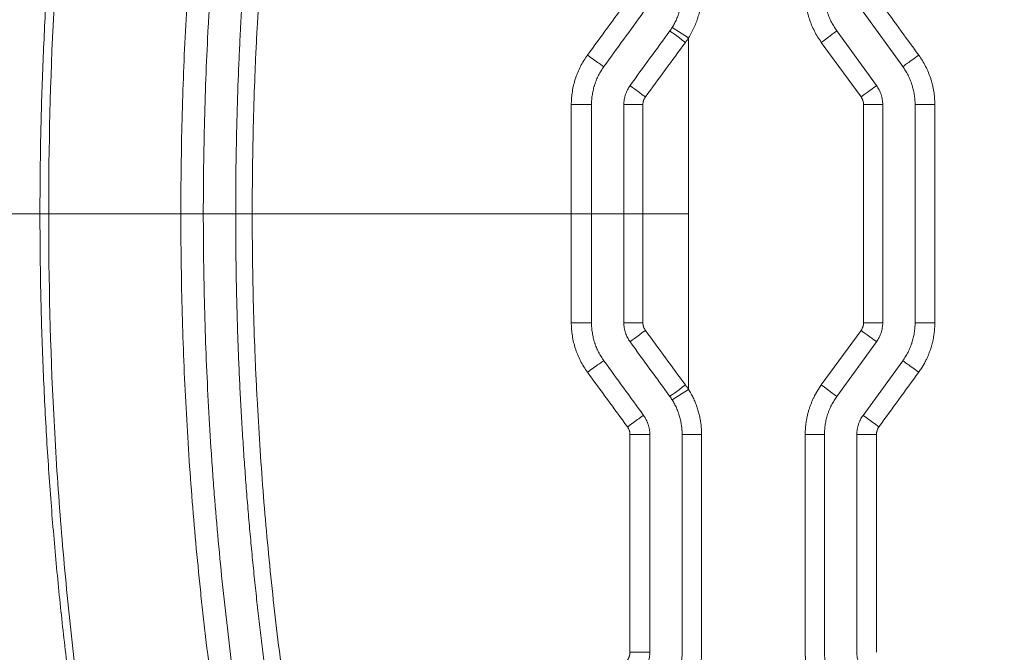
# Model space of a CAD drawing. Header units: millimetres. Extents: x 0 to 594, y 0 to 420.
# Tile 202 of 420: x 231.93 to 239.54, y 310.63 to 315.52. Entities that reach past the tile are written whole.
import ezdxf

# ---------------------------------------------------------------- set-up
doc = ezdxf.new("R2010")
doc.units = ezdxf.units.MM
doc.layers.add('1', color=7, linetype='Continuous', true_color=0xffffff)
doc.styles.add('Arial Unicode MS', font='txt')
doc.dimstyles.get("Standard").update_dxf_attribs({"dimtxt": 0.18, "dimasz": 0.18, "dimexe": 0.18, "dimexo": 0.0625, "dimgap": 0.09, "dimtad": 0, "dimtih": 1, "dimtoh": 1, "dimdec": 4, "dimzin": 0, "dimdsep": 46, "dimtxsty": 'Standard', "dimcen": 0.09, "dimadec": 0, "dimazin": 0, "dimtfac": 1, "dimtdec": 4, "dimtofl": 0, "dimtmove": 0, "dimatfit": 3, "dimfxl": 0, "dimtolj": 1, "dimtzin": 0, "dimarcsym": 0})

# ---------------------------------------------------------------- blocks, each defined once
blk = doc.blocks.new('_U0')
at = {"layer": '1', "color": 18, "lineweight": 13}
for p, q in [((147.6569, 304.1723), (147.6569, 390.192)), ((305.8469, 301.3923), (305.8469, 390.192)), ((147.6569, 388.192), (198.8518, 388.192)), ((305.8469, 388.192), (254.6521, 388.192))]:
    blk.add_line(p, q, dxfattribs=at)
at = {"layer": '1', "color": 18}
for points in [[(147.6569, 388.192), (151.1569, 389.1299), (151.1569, 387.2542)], [(305.8469, 388.192), (302.3469, 387.2542), (302.3469, 389.1299)]]:
    blk.add_solid(points, dxfattribs=at)
at = {"layer": '1', "color": 18, "linetype": 'Continuous', "lineweight": 13, "char_height": 3.5, "attachment_point": 7, "line_spacing_factor": 1.047437, "style": 'Arial Unicode MS'}
for s, insert in [('\\fArial Unicode MS|b0|i0;\\W1.0000;3.16', (200.5373, 385.5562)), ('\\fArial Unicode MS|b0|i0;\\W1.0000;LIFT POINT SPAN', (213.2036, 385.5562))]:
    blk.add_mtext(s, dxfattribs=dict(at, insert=insert))

msp = doc.modelspace()

# ---------------------------------------------------------------- linework, layer by layer
at = {"layer": '1', "color": 155, "linetype": 'Continuous', "lineweight": 13}
for p, q in [((238.4441, 315.5832), (238.7509, 315.161)), ((236.9694, 315.4637), (237.0963, 315.3837)), ((238.2418, 315.4362), (238.5486, 315.014)), ((238.4291, 314.9259), (238.1219, 315.3481)), ((238.5963, 314.8671), (238.4482, 314.8671)), ((238.4482, 313.1795), (238.4482, 314.8671)), ((238.5963, 314.8671), (238.5963, 313.1795)), ((238.8463, 314.8671), (238.8463, 313.1795)), ((238.8463, 314.8671), (238.9989, 314.8671)), ((238.9989, 314.8671), (238.9989, 313.1795)), ((238.4482, 313.1795), (238.5963, 313.1795)), ((238.9989, 313.1795), (238.8463, 313.1795)), ((238.1219, 312.6985), (238.4291, 313.1208)), ((238.5486, 313.0326), (238.2418, 312.6104)), ((238.7509, 312.8856), (238.4441, 312.4634)), ((236.9694, 312.5829), (237.0963, 312.6629)), ((237.0463, 310.6314), (237.0463, 312.3165)), ((237.1965, 312.3165), (237.0463, 312.3165)), ((237.1965, 312.3165), (237.1965, 310.6314)), ((237.9976, 312.3165), (238.1463, 312.3165)), ((237.9976, 310.6314), (237.9976, 312.3165)), ((238.1463, 312.3165), (238.1463, 310.6314)), ((238.5483, 312.3165), (238.3963, 312.3165)), ((238.3963, 312.3165), (238.3963, 310.6314)), ((238.5483, 312.3165), (238.5483, 310.6314))]:
    msp.add_line(p, q, dxfattribs=at)
for centre, major_axis, ratio, start_param, end_param in [((237.0722, 315.3481), (-0.1214, 0.0882), 0.000746, 0, 1.569772), ((238.1205, 315.3481), (0.1214, 0.0882), 0.005504, 4.719964, 6.283185), ((236.3206, 315.2492), (0.1214, -0.0882), 0.022553, 4.682967, 6.255822), ((238.8722, 315.2491), (-0.1214, -0.0882), 0.009544, 0.012687, 1.583932), ((236.7654, 314.9259), (-0.1214, 0.0882), 0.010259, 0, 1.557124), ((238.4272, 314.9259), (0.1214, 0.0882), 0.007153, 4.722233, 6.283185), ((236.1965, 314.8671), (0.15, 0), 0.00139, 4.669102, 6.243186), ((236.7463, 314.8671), (-0.15, 0), 0.000298, 0, 1.552688), ((236.1965, 313.1795), (-0.15, 0), 0.00139, 3.181592, 4.755676), ((236.7463, 313.1795), (0.15, 0), 0.000298, 1.588904, 3.141593), ((236.7654, 313.1208), (0.1214, 0.0882), 0.010259, 1.584468, 3.141593), ((238.4272, 313.1208), (-0.1214, 0.0882), 0.007153, 3.141593, 4.702545), ((236.3206, 312.7974), (-0.1214, -0.0882), 0.022553, 3.168956, 4.741811), ((238.8722, 312.7975), (0.1214, -0.0882), 0.009544, 1.55766, 3.128906), ((237.0722, 312.6985), (0.1214, 0.0882), 0.000746, 1.571821, 3.141593), ((238.1205, 312.6985), (-0.1214, 0.0882), 0.005504, 3.141593, 4.704814), ((236.6273, 312.3752), (-0.1214, -0.0882), 0.013564, 3.157482, 4.730462), ((238.5654, 312.3752), (0.1214, -0.0882), 0.007895, 1.55993, 3.131175), ((236.6464, 312.3165), (-0.15, 0), 0.000318, 3.159768, 4.734035), ((236.6464, 310.6314), (-0.15, 0), 0.000104, 3.158609, 4.732766)]:
    msp.add_ellipse(centre, major_axis=major_axis, ratio=ratio, start_param=start_param, end_param=end_param, dxfattribs=at)
for points, knots in [([(232.0835, 314.0233), (232.0847, 314.2116), (232.087, 314.5834), (232.1035, 315.1336), (232.1288, 315.6687), (232.1629, 316.1886), (232.205, 316.6933), (232.2543, 317.1828), (232.3101, 317.6572), (232.3717, 318.1165), (232.4385, 318.5609), (232.5096, 318.9902), (232.5847, 319.4047), (232.6626, 319.8045), (232.7182, 320.0655), (232.7455, 320.1938)], [0, 0, 0, 0, 0.090864, 0.179391, 0.265542, 0.34933, 0.430775, 0.509897, 0.586712, 0.661238, 0.733491, 0.803484, 0.871229, 0.936732, 1, 1, 1, 1]), ([(232.7924, 320.1836), (232.6849, 319.6764), (232.5909, 319.1675), (232.4298, 318.1467), (232.3629, 317.6348), (232.2828, 316.8645), (232.2478, 316.4787), (232.2205, 316.0921), (232.204, 315.8342), (232.1966, 315.7051), (232.1638, 315.0593), (232.1511, 314.5413), (232.1518, 314.0233)], [0, 0, 0, 0, 0.25, 0.25, 0.5, 0.5, 0.625, 0.6875, 0.6875, 0.75, 0.75, 1, 1, 1, 1]), ([(233.1729, 314.0233), (233.1728, 314.2663), (233.1759, 314.5091), (233.1884, 314.9945), (233.1978, 315.2369), (233.2229, 315.7216), (233.2386, 315.9638), (233.2763, 316.4478), (233.2984, 316.6896), (233.3298, 316.9917), (233.3363, 317.0521), (233.3497, 317.1729), (233.3704, 317.3539), (233.3928, 317.5348), (233.44, 317.8961), (233.4746, 318.1365), (233.5218, 318.4366), (233.5314, 318.4965), (233.551, 318.6164), (233.5811, 318.7961), (233.6129, 318.9755), (233.6788, 319.3338), (233.7259, 319.5721), (233.7761, 319.8099)], [0, 0, 0, 0, 0.125, 0.125, 0.25, 0.25, 0.375, 0.375, 0.5, 0.5, 0.53125, 0.53125, 0.5625, 0.625, 0.625, 0.75, 0.75, 0.78125, 0.78125, 0.8125, 0.875, 0.875, 1, 1, 1, 1]), ([(233.949, 319.7751), (233.899, 319.539), (233.8051, 319.0656), (233.7236, 318.5899), (233.6671, 318.2322), (233.6491, 318.1129), (233.6232, 317.9336), (233.6147, 317.8738), (233.5982, 317.7542), (233.5902, 317.6944), (233.5509, 317.3951), (233.5226, 317.1554), (233.4723, 316.6754), (233.4503, 316.4351), (233.422, 316.0742), (233.409, 315.8936), (233.3978, 315.7129), (233.3907, 315.5923), (233.3873, 315.532), (233.3716, 315.2305), (233.3621, 314.9892), (233.3526, 314.6271), (233.3503, 314.5064), (233.3479, 314.3252), (233.3473, 314.2648), (233.3465, 314.1441), (233.3463, 314.0837), (233.3463, 314.0233)], [0, 0, 0, 0, 0.125, 0.25, 0.25, 0.3125, 0.3125, 0.34375, 0.34375, 0.375, 0.375, 0.5, 0.5, 0.625, 0.625, 0.6875, 0.71875, 0.71875, 0.75, 0.75, 0.875, 0.875, 0.9375, 0.9375, 0.96875, 0.96875, 1, 1, 1, 1]), ([(233.5963, 314.0233), (233.5963, 314.263), (233.5995, 314.5026), (233.6089, 314.862), (233.6128, 314.9817), (233.6198, 315.1613), (233.6224, 315.2212), (233.6279, 315.3409), (233.6425, 315.64), (233.6621, 315.9385), (233.6995, 316.4153), (233.7213, 316.6533), (233.7712, 317.1285), (233.7992, 317.3657), (233.8613, 317.8393), (233.9297, 318.3122), (234.0104, 318.7835), (234.0973, 319.254), (234.1439, 319.4888), (234.1936, 319.7233)], [0, 0, 0, 0, 0.125, 0.125, 0.1875, 0.1875, 0.21875, 0.21875, 0.25, 0.375, 0.375, 0.5, 0.5, 0.625, 0.625, 0.75, 0.875, 0.875, 1, 1, 1, 1]), ([(234.3177, 319.6944), (234.2682, 319.4611), (234.222, 319.2274), (234.1355, 318.7593), (234.0954, 318.5249), (234.0214, 318.0552), (233.9874, 317.82), (233.9256, 317.3487), (233.8978, 317.1127), (233.8483, 316.6399), (233.8267, 316.4031), (233.7895, 315.9287), (233.774, 315.6912), (233.7585, 315.3937), (233.7556, 315.3342), (233.7501, 315.2151), (233.7476, 315.1555), (233.7406, 314.9768), (233.7367, 314.8577), (233.7274, 314.5002), (233.7243, 314.2618), (233.7244, 314.0233)], [0, 0, 0, 0, 0.125, 0.125, 0.25, 0.25, 0.375, 0.375, 0.5, 0.5, 0.625, 0.625, 0.75, 0.75, 0.78125, 0.78125, 0.8125, 0.8125, 0.875, 0.875, 1, 1, 1, 1]), ([(236.9694, 315.4637), (236.9757, 315.4737), (236.9875, 315.494), (237.003, 315.5256), (237.0119, 315.5473), (237.0169, 315.5611), (237.0179, 315.5639), (237.0198, 315.5695), (237.0227, 315.5779), (237.0252, 315.5863), (237.0301, 315.6031), (237.0357, 315.6258), (237.0418, 315.6601), (237.0443, 315.6833), (237.0459, 315.7066), (237.0463, 315.7183), (237.0463, 315.7301)], [0, 0, 0, 0, 0.125, 0.25, 0.375, 0.375, 0.40625, 0.40625, 0.4375, 0.5, 0.5, 0.625, 0.75, 0.875, 0.875, 1, 1, 1, 1]), ([(237.1965, 315.7301), (237.1965, 315.7148), (237.1959, 315.6996), (237.1938, 315.6692), (237.1906, 315.6391), (237.1827, 315.5944), (237.1753, 315.565), (237.169, 315.5431), (237.1656, 315.5322), (237.162, 315.5213), (237.1595, 315.514), (237.1582, 315.5104), (237.1516, 315.4925), (237.1401, 315.4642), (237.1199, 315.4231), (237.1045, 315.3967), (237.0963, 315.3837)], [0, 0, 0, 0, 0.125, 0.125, 0.25, 0.375, 0.5, 0.5, 0.5625, 0.59375, 0.59375, 0.625, 0.625, 0.75, 0.875, 1, 1, 1, 1]), ([(238.1219, 315.3481), (238.1118, 315.362), (238.1023, 315.3761), (238.0845, 315.4051), (238.068, 315.4347), (238.0538, 315.4654), (238.0408, 315.4967), (238.0348, 315.5127), (238.0282, 315.533), (238.0269, 315.5371), (238.0244, 315.5453), (238.0232, 315.5494), (238.0197, 315.5617), (238.0176, 315.57), (238.0116, 315.5949), (238.005, 315.6282), (238.0009, 315.662), (237.9983, 315.6959), (237.9976, 315.713), (237.9976, 315.7301)], [0, 0, 0, 0, 0.125, 0.125, 0.25, 0.375, 0.375, 0.5, 0.5, 0.53125, 0.53125, 0.5625, 0.5625, 0.625, 0.625, 0.75, 0.875, 0.875, 1, 1, 1, 1]), ([(238.1463, 315.7301), (238.1463, 315.7169), (238.1469, 315.7038), (238.1489, 315.6777), (238.152, 315.6518), (238.1571, 315.6261), (238.1617, 315.607), (238.1634, 315.6006), (238.166, 315.5911), (238.167, 315.588), (238.1689, 315.5816), (238.1699, 315.5785), (238.175, 315.5629), (238.1795, 315.5506), (238.1895, 315.5265), (238.2004, 315.5029), (238.2131, 315.4801), (238.2268, 315.4578), (238.2341, 315.4469), (238.2418, 315.4362)], [0, 0, 0, 0, 0.125, 0.125, 0.25, 0.375, 0.375, 0.4375, 0.4375, 0.46875, 0.46875, 0.5, 0.5, 0.625, 0.625, 0.75, 0.875, 0.875, 1, 1, 1, 1]), ([(236.19, 314.8669), (236.19, 314.8712), (236.19, 314.8755), (236.1902, 314.884), (236.1906, 314.8969), (236.1913, 314.9096), (236.1934, 314.935), (236.1974, 314.9687), (236.2041, 315.0019), (236.212, 315.0349), (236.2167, 315.0513), (236.2233, 315.0716), (236.2247, 315.0757), (236.2275, 315.0838), (236.229, 315.0878), (236.2334, 315.0999), (236.2366, 315.1078), (236.2464, 315.1315), (236.2608, 315.1624), (236.2775, 315.192), (236.2953, 315.221), (236.3049, 315.2352), (236.315, 315.249)], [0, 0, 0, 0, 0.03125, 0.03125, 0.0625, 0.125, 0.125, 0.25, 0.375, 0.375, 0.5, 0.5, 0.53125, 0.53125, 0.5625, 0.5625, 0.625, 0.625, 0.75, 0.875, 0.875, 1, 1, 1, 1]), ([(238.8746, 315.2491), (238.8847, 315.2353), (238.8942, 315.2211), (238.912, 315.1921), (238.9285, 315.1626), (238.9427, 315.1318), (238.9557, 315.1005), (238.9617, 315.0845), (238.9683, 315.0642), (238.9696, 315.0601), (238.9721, 315.0519), (238.9733, 315.0478), (238.9768, 315.0355), (238.9789, 315.0272), (238.9849, 315.0023), (238.9916, 314.969), (238.9956, 314.9352), (238.9982, 314.9013), (238.9989, 314.8842), (238.9989, 314.8671)], [0, 0, 0, 0, 0.125, 0.125, 0.25, 0.375, 0.375, 0.5, 0.5, 0.53125, 0.53125, 0.5625, 0.5625, 0.625, 0.625, 0.75, 0.875, 0.875, 1, 1, 1, 1]), ([(236.3463, 314.8671), (236.3463, 314.8803), (236.3469, 314.8934), (236.3489, 314.9195), (236.352, 314.9455), (236.3571, 314.9711), (236.3617, 314.9902), (236.3642, 314.9997), (236.367, 315.0092), (236.3689, 315.0155), (236.3699, 315.0187), (236.375, 315.0343), (236.3795, 315.0466), (236.3895, 315.0708), (236.4004, 315.0944), (236.4132, 315.1171), (236.4268, 315.1394), (236.4341, 315.1503), (236.4418, 315.161)], [0, 0, 0, 0, 0.125, 0.125, 0.25, 0.375, 0.375, 0.4375, 0.46875, 0.46875, 0.5, 0.5, 0.625, 0.625, 0.75, 0.875, 0.875, 1, 1, 1, 1]), ([(238.7509, 315.161), (238.7586, 315.1503), (238.7659, 315.1394), (238.7795, 315.1171), (238.7923, 315.0943), (238.8032, 315.0707), (238.8132, 315.0465), (238.8178, 315.0342), (238.8229, 315.0186), (238.8238, 315.0154), (238.8258, 315.0091), (238.8285, 314.9996), (238.831, 314.9901), (238.8356, 314.971), (238.8407, 314.9454), (238.8438, 314.9195), (238.8458, 314.8934), (238.8463, 314.8803), (238.8463, 314.8671)], [0, 0, 0, 0, 0.125, 0.125, 0.25, 0.375, 0.375, 0.5, 0.5, 0.53125, 0.53125, 0.5625, 0.625, 0.625, 0.75, 0.875, 0.875, 1, 1, 1, 1]), ([(236.5963, 314.8671), (236.5963, 314.8803), (236.5974, 314.8933), (236.6004, 314.9127), (236.6017, 314.9191), (236.604, 314.9287), (236.6049, 314.9318), (236.6066, 314.9382), (236.6076, 314.9413), (236.6127, 314.957), (236.6177, 314.969), (236.6295, 314.9922), (236.6363, 315.0033), (236.6441, 315.014)], [0, 0, 0, 0, 0.25, 0.25, 0.375, 0.375, 0.4375, 0.4375, 0.5, 0.5, 0.75, 0.75, 1, 1, 1, 1]), ([(238.5486, 315.014), (238.5564, 315.0033), (238.5632, 314.9922), (238.5721, 314.9747), (238.5748, 314.9688), (238.5786, 314.9597), (238.5798, 314.9566), (238.5821, 314.9505), (238.5831, 314.9473), (238.5882, 314.9317), (238.5912, 314.919), (238.5953, 314.8933), (238.5963, 314.8803), (238.5963, 314.8671)], [0, 0, 0, 0, 0.25, 0.25, 0.375, 0.375, 0.4375, 0.4375, 0.5, 0.5, 0.75, 0.75, 1, 1, 1, 1]), ([(236.7629, 314.9258), (236.7598, 314.9216), (236.7543, 314.9126), (236.7502, 314.903), (236.7482, 314.8968), (236.7478, 314.8955), (236.7471, 314.893), (236.7461, 314.8891), (236.7453, 314.8853), (236.744, 314.8775), (236.7436, 314.8723), (236.7436, 314.867)], [0, 0, 0, 0, 0.25, 0.5, 0.5, 0.5625, 0.5625, 0.625, 0.75, 0.75, 1, 1, 1, 1]), ([(238.4482, 314.8671), (238.4482, 314.8724), (238.4478, 314.8776), (238.4461, 314.8879), (238.4449, 314.8929), (238.4429, 314.8992), (238.4425, 314.9004), (238.4416, 314.9029), (238.4401, 314.9066), (238.4385, 314.9101), (238.4349, 314.9171), (238.4322, 314.9216), (238.4291, 314.9259)], [0, 0, 0, 0, 0.25, 0.25, 0.5, 0.5, 0.5625, 0.5625, 0.625, 0.75, 0.75, 1, 1, 1, 1]), ([(232.0835, 314.0233), (232.0295, 314.0233), (231.923, 314.0233), (231.8195, 314.0233), (231.7558, 314.0233), (231.7431, 314.0233), (231.7178, 314.0233), (231.6801, 314.0233), (231.6428, 314.0233), (231.569, 314.0233), (231.5206, 314.0233), (231.4613, 314.0233), (231.4495, 314.0233), (231.426, 314.0233), (231.4143, 314.0233), (231.3794, 314.0233), (231.3564, 314.0233), (231.2882, 314.0233), (231.1993, 314.0233), (231.0721, 314.0233), (230.9914, 314.0233), (230.9521, 314.0233)], [0, 0, 0, 0, 0.125, 0.25, 0.25, 0.28125, 0.28125, 0.3125, 0.375, 0.375, 0.5, 0.5, 0.53125, 0.53125, 0.5625, 0.5625, 0.625, 0.625, 0.75, 0.875, 1, 1, 1, 1]), ([(232.7455, 307.8528), (232.7182, 307.9811), (232.6626, 308.2421), (232.5847, 308.6419), (232.5096, 309.0564), (232.4385, 309.4858), (232.3717, 309.9301), (232.3101, 310.3894), (232.2543, 310.8638), (232.205, 311.3533), (232.1629, 311.858), (232.1288, 312.3779), (232.1035, 312.913), (232.087, 313.4632), (232.0847, 313.835), (232.0835, 314.0233)], [0, 0, 0, 0, 0.063268, 0.128771, 0.196516, 0.266509, 0.338762, 0.413288, 0.490103, 0.569225, 0.65067, 0.734458, 0.820609, 0.909136, 1, 1, 1, 1]), ([(232.1518, 314.0233), (232.1511, 313.5054), (232.1638, 312.9873), (232.1966, 312.3415), (232.204, 312.2124), (232.2205, 311.9545), (232.2478, 311.5679), (232.2828, 311.1822), (232.3629, 310.4119), (232.4298, 309.8999), (232.5909, 308.8791), (232.6849, 308.3703), (232.7924, 307.863)], [0, 0, 0, 0, 0.25, 0.25, 0.3125, 0.3125, 0.375, 0.5, 0.5, 0.75, 0.75, 1, 1, 1, 1]), ([(232.1518, 314.0233), (232.321, 314.0233), (232.4907, 314.0233), (232.8311, 314.0233), (233.0018, 314.0233), (233.1729, 314.0233)], [0, 0, 0, 0, 0.5, 0.5, 1, 1, 1, 1]), ([(233.7761, 308.2368), (233.7259, 308.4745), (233.6788, 308.7128), (233.6129, 309.0711), (233.5811, 309.2505), (233.551, 309.4302), (233.5314, 309.5501), (233.5218, 309.61), (233.4746, 309.9101), (233.44, 310.1505), (233.3928, 310.5118), (233.3704, 310.6927), (233.3497, 310.8737), (233.3363, 310.9945), (233.3298, 311.0549), (233.2984, 311.357), (233.2763, 311.5988), (233.2386, 312.0828), (233.2229, 312.325), (233.1978, 312.8097), (233.1884, 313.0522), (233.1759, 313.5375), (233.1728, 313.7803), (233.1729, 314.0233)], [0, 0, 0, 0, 0.125, 0.125, 0.1875, 0.21875, 0.21875, 0.25, 0.25, 0.375, 0.375, 0.4375, 0.46875, 0.46875, 0.5, 0.5, 0.625, 0.625, 0.75, 0.75, 0.875, 0.875, 1, 1, 1, 1]), ([(233.3463, 314.0233), (233.3455, 314.0233), (233.3439, 314.0233), (233.3403, 314.0233), (233.3358, 314.0233), (233.3304, 314.0233), (233.3243, 314.0233), (233.3175, 314.0233), (233.3102, 314.0233), (233.3022, 314.0233), (233.2939, 314.0233), (233.2851, 314.0233), (233.276, 314.0233), (233.2667, 314.0233), (233.2573, 314.0233), (233.2477, 314.0233), (233.238, 314.0233), (233.2283, 314.0233), (233.2187, 314.0233), (233.2092, 314.0233), (233.1999, 314.0233), (233.1907, 314.0233), (233.1817, 314.0233), (233.1758, 314.0233), (233.1729, 314.0233)], [0, 0, 0, 0, 0.053513, 0.106259, 0.158237, 0.209448, 0.259891, 0.309567, 0.358475, 0.406616, 0.45399, 0.500596, 0.546435, 0.591506, 0.635809, 0.679345, 0.722114, 0.764114, 0.805348, 0.845813, 0.885511, 0.924442, 0.962605, 1, 1, 1, 1]), ([(233.5963, 314.0233), (233.586, 314.0233), (233.5652, 314.0233), (233.5341, 314.0233), (233.5029, 314.0233), (233.4717, 314.0233), (233.4404, 314.0233), (233.4091, 314.0233), (233.3777, 314.0233), (233.3568, 314.0233), (233.3463, 314.0233)], [0, 0, 0, 0, 0.124296, 0.248796, 0.373499, 0.498404, 0.623509, 0.74881, 0.874308, 1, 1, 1, 1]), ([(233.3463, 314.0233), (233.3463, 313.7819), (233.3495, 313.5406), (233.3621, 313.0581), (233.3715, 312.817), (233.3904, 312.4554), (233.3975, 312.3348), (233.4093, 312.1541), (233.4134, 312.0938), (233.4221, 311.9734), (233.4266, 311.9132), (233.4502, 311.6123), (233.4722, 311.372), (233.5225, 310.892), (233.5508, 310.6523), (233.5979, 310.2934), (233.6226, 310.114), (233.6491, 309.9349), (233.6672, 309.8155), (233.6764, 309.7558), (233.7235, 309.4576), (233.7642, 309.2196), (233.83, 308.8634), (233.8527, 308.7448), (233.888, 308.5671), (233.8999, 308.508), (233.9241, 308.3897), (233.9365, 308.3306), (233.949, 308.2715)], [0, 0, 0, 0, 0.125, 0.125, 0.25, 0.25, 0.3125, 0.3125, 0.34375, 0.34375, 0.375, 0.375, 0.5, 0.5, 0.625, 0.625, 0.6875, 0.71875, 0.71875, 0.75, 0.75, 0.875, 0.875, 0.9375, 0.9375, 0.96875, 0.96875, 1, 1, 1, 1]), ([(234.1936, 308.3233), (234.1881, 308.349), (234.1773, 308.4004), (234.1613, 308.4778), (234.1454, 308.5554), (234.1297, 308.6334), (234.1142, 308.7116), (234.0988, 308.7901), (234.0837, 308.8689), (234.0687, 308.948), (234.0539, 309.0274), (234.0393, 309.1071), (234.0249, 309.1871), (234.0107, 309.2674), (233.9966, 309.348), (233.9828, 309.4289), (233.9692, 309.51), (233.9558, 309.5915), (233.9425, 309.6732), (233.9295, 309.7552), (233.9167, 309.8375), (233.9041, 309.9202), (233.8917, 310.0031), (233.8796, 310.0862), (233.8676, 310.1697), (233.8559, 310.2535), (233.8444, 310.3375), (233.8331, 310.4219), (233.8221, 310.5065), (233.8113, 310.5914), (233.8007, 310.6766), (233.7904, 310.7621), (233.7802, 310.8479), (233.7704, 310.9339), (233.7608, 311.0202), (233.7514, 311.1069), (233.7423, 311.1938), (233.7334, 311.2809), (233.7248, 311.3684), (233.7164, 311.4561), (233.7083, 311.5441), (233.7004, 311.6324), (233.6928, 311.721), (233.6855, 311.8099), (233.6785, 311.899), (233.6717, 311.9884), (233.6652, 312.0781), (233.6589, 312.168), (233.653, 312.2583), (233.6473, 312.3488), (233.6419, 312.4395), (233.6368, 312.5306), (233.632, 312.6219), (233.6275, 312.7135), (233.6233, 312.8053), (233.6193, 312.8975), (233.6157, 312.9898), (233.6124, 313.0825), (233.6094, 313.1754), (233.6066, 313.2686), (233.6042, 313.362), (233.6021, 313.4557), (233.6004, 313.5497), (233.5989, 313.6439), (233.5978, 313.7384), (233.5969, 313.8331), (233.5964, 313.9281), (233.5964, 313.9916), (233.5963, 314.0233)], [0, 0, 0, 0, 0.013715, 0.027473, 0.041276, 0.055123, 0.069015, 0.08295, 0.09693, 0.110954, 0.125022, 0.139135, 0.153291, 0.167492, 0.181737, 0.196026, 0.21036, 0.224737, 0.239159, 0.253625, 0.268136, 0.28269, 0.297289, 0.311932, 0.326619, 0.34135, 0.356126, 0.370946, 0.38581, 0.400718, 0.41567, 0.430667, 0.445708, 0.460793, 0.475922, 0.491096, 0.506314, 0.521576, 0.536882, 0.552232, 0.567627, 0.583066, 0.598549, 0.614076, 0.629648, 0.645264, 0.660924, 0.676628, 0.692376, 0.708169, 0.724006, 0.739887, 0.755812, 0.771782, 0.787796, 0.803854, 0.819956, 0.836102, 0.852293, 0.868528, 0.884807, 0.901131, 0.917498, 0.93391, 0.950366, 0.966867, 0.983411, 1, 1, 1, 1]), ([(233.7244, 314.0233), (233.7228, 314.0233), (233.7197, 314.0233), (233.715, 314.0233), (233.7103, 314.0233), (233.7054, 314.0233), (233.7005, 314.0233), (233.6956, 314.0233), (233.6906, 314.0233), (233.6855, 314.0233), (233.6805, 314.0233), (233.6754, 314.0233), (233.6704, 314.0233), (233.6653, 314.0233), (233.6603, 314.0233), (233.6554, 314.0233), (233.6505, 314.0233), (233.6457, 314.0233), (233.641, 314.0233), (233.6364, 314.0233), (233.6319, 314.0233), (233.6277, 314.0233), (233.6235, 314.0233), (233.6196, 314.0233), (233.6159, 314.0233), (233.6125, 314.0233), (233.6093, 314.0233), (233.6064, 314.0233), (233.6039, 314.0233), (233.6016, 314.0233), (233.5998, 314.0233), (233.5983, 314.0233), (233.5972, 314.0233), (233.5965, 314.0233), (233.5964, 314.0233), (233.5963, 314.0233)], [0, 0, 0, 0, 0.021852, 0.044232, 0.067141, 0.090577, 0.114542, 0.139035, 0.164056, 0.189606, 0.215683, 0.242289, 0.269423, 0.297085, 0.325276, 0.353995, 0.383241, 0.413016, 0.44332, 0.474151, 0.50551, 0.537398, 0.569814, 0.602758, 0.63623, 0.670231, 0.704759, 0.739816, 0.775401, 0.811514, 0.848155, 0.885324, 0.923021, 0.961246, 1, 1, 1, 1]), ([(233.7244, 314.0233), (233.7243, 313.7848), (233.7274, 313.5464), (233.7367, 313.1889), (233.7406, 313.0698), (233.7476, 312.8911), (233.7501, 312.8315), (233.7556, 312.7124), (233.7585, 312.6529), (233.774, 312.3554), (233.7895, 312.1179), (233.8267, 311.6435), (233.8483, 311.4067), (233.8978, 310.9339), (233.9256, 310.6979), (233.9874, 310.2267), (234.0214, 309.9914), (234.0954, 309.5217), (234.1355, 309.2873), (234.222, 308.8192), (234.2682, 308.5855), (234.3177, 308.3522)], [0, 0, 0, 0, 0.125, 0.125, 0.1875, 0.1875, 0.21875, 0.21875, 0.25, 0.25, 0.375, 0.375, 0.5, 0.5, 0.625, 0.625, 0.75, 0.75, 0.875, 0.875, 1, 1, 1, 1]), ([(233.7244, 314.0233), (233.9288, 314.0233), (234.1335, 314.0233), (234.5434, 314.0233), (234.7486, 314.0233), (235.0568, 314.0233), (235.1596, 314.0233), (235.3652, 314.0233), (235.4681, 314.0233), (235.6741, 314.0233), (235.7771, 314.0233), (235.9833, 314.0233), (236.0864, 314.0233), (236.1896, 314.0233)], [0, 0, 0, 0, 0.25, 0.25, 0.5, 0.5, 0.625, 0.625, 0.75, 0.75, 0.875, 0.875, 1, 1, 1, 1]), ([(236.3463, 314.0233), (236.3462, 314.0233), (236.3458, 314.0233), (236.3445, 314.0233), (236.3426, 314.0233), (236.3403, 314.0233), (236.3375, 314.0233), (236.3342, 314.0233), (236.3304, 314.0233), (236.3263, 314.0233), (236.3219, 314.0233), (236.3171, 314.0233), (236.312, 314.0233), (236.3066, 314.0233), (236.301, 314.0233), (236.2952, 314.0233), (236.2893, 314.0233), (236.2832, 314.0233), (236.2769, 314.0233), (236.2706, 314.0233), (236.2642, 314.0233), (236.2578, 314.0233), (236.2514, 314.0233), (236.2449, 314.0233), (236.2385, 314.0233), (236.2321, 314.0233), (236.2258, 314.0233), (236.2195, 314.0233), (236.2133, 314.0233), (236.2073, 314.0233), (236.2013, 314.0233), (236.1954, 314.0233), (236.1916, 314.0233), (236.1896, 314.0233)], [0, 0, 0, 0, 0.040242, 0.079952, 0.11913, 0.157775, 0.195888, 0.233469, 0.270518, 0.307035, 0.343019, 0.378471, 0.413391, 0.447778, 0.481633, 0.514956, 0.547747, 0.580005, 0.611731, 0.642925, 0.673586, 0.703715, 0.733312, 0.762376, 0.790908, 0.818908, 0.846375, 0.87331, 0.899713, 0.925583, 0.950921, 0.975727, 1, 1, 1, 1]), ([(236.5963, 314.0233), (236.5861, 314.0233), (236.5656, 314.0233), (236.5348, 314.0233), (236.5038, 314.0233), (236.4726, 314.0233), (236.4413, 314.0233), (236.4098, 314.0233), (236.3781, 314.0233), (236.357, 314.0233), (236.3463, 314.0233)], [0, 0, 0, 0, 0.122566, 0.245844, 0.369825, 0.494501, 0.619865, 0.745908, 0.872622, 1, 1, 1, 1]), ([(236.7434, 314.0233), (236.7337, 314.0233), (236.724, 314.0233), (236.7051, 314.0233), (236.6958, 314.0233), (236.678, 314.0233), (236.6695, 314.0233), (236.6535, 314.0233), (236.646, 314.0233), (236.6325, 314.0233), (236.6263, 314.0233), (236.6157, 314.0233), (236.6111, 314.0233), (236.6038, 314.0233), (236.601, 314.0233), (236.5973, 314.0233), (236.5964, 314.0233), (236.5963, 314.0233)], [0, 0, 0, 0, 0.125335, 0.125335, 0.250669, 0.250669, 0.376004, 0.376004, 0.501338, 0.501338, 0.626673, 0.626673, 0.752007, 0.752007, 0.877342, 0.877342, 1, 1, 1, 1]), ([(236.7434, 314.0233), (236.8022, 314.0233), (236.861, 314.0233), (236.9787, 314.0233), (237.0375, 314.0233), (237.0963, 314.0233)], [0, 0, 0, 0, 0.5, 0.5, 1, 1, 1, 1]), ([(236.315, 312.7976), (236.3049, 312.8115), (236.2953, 312.8256), (236.2775, 312.8546), (236.2608, 312.8843), (236.2464, 312.9151), (236.2366, 312.9388), (236.2334, 312.9467), (236.229, 312.9588), (236.2275, 312.9628), (236.2247, 312.9709), (236.2233, 312.975), (236.2167, 312.9953), (236.212, 313.0117), (236.2041, 313.0447), (236.1974, 313.0779), (236.1934, 313.1116), (236.1913, 313.137), (236.1906, 313.1498), (236.1902, 313.1626), (236.19, 313.1712), (236.19, 313.1754), (236.19, 313.1797)], [0, 0, 0, 0, 0.125, 0.125, 0.25, 0.375, 0.375, 0.4375, 0.4375, 0.46875, 0.46875, 0.5, 0.5, 0.625, 0.625, 0.75, 0.875, 0.875, 0.9375, 0.96875, 0.96875, 1, 1, 1, 1]), ([(236.4418, 312.8856), (236.4341, 312.8963), (236.4268, 312.9073), (236.4131, 312.9296), (236.4004, 312.9524), (236.3894, 312.9761), (236.3819, 312.9943), (236.3783, 313.0034), (236.375, 313.0127), (236.3728, 313.0189), (236.3718, 313.0221), (236.3667, 313.0378), (236.3631, 313.0504), (236.3571, 313.0758), (236.352, 313.1013), (236.3489, 313.1272), (236.3469, 313.1533), (236.3463, 313.1664), (236.3463, 313.1795)], [0, 0, 0, 0, 0.125, 0.125, 0.25, 0.375, 0.375, 0.4375, 0.46875, 0.46875, 0.5, 0.5, 0.625, 0.625, 0.75, 0.875, 0.875, 1, 1, 1, 1]), ([(236.6441, 313.0326), (236.6363, 313.0433), (236.6295, 313.0544), (236.6177, 313.0776), (236.6127, 313.0896), (236.6076, 313.1053), (236.6066, 313.1084), (236.6049, 313.1148), (236.604, 313.118), (236.6017, 313.1275), (236.6004, 313.1339), (236.5974, 313.1533), (236.5963, 313.1663), (236.5963, 313.1795)], [0, 0, 0, 0, 0.25, 0.25, 0.5, 0.5, 0.5625, 0.5625, 0.625, 0.625, 0.75, 0.75, 1, 1, 1, 1]), ([(236.7436, 313.1796), (236.7436, 313.1743), (236.744, 313.1691), (236.7453, 313.1613), (236.7461, 313.1575), (236.7471, 313.1537), (236.7478, 313.1511), (236.7482, 313.1499), (236.7502, 313.1436), (236.7543, 313.134), (236.7598, 313.1251), (236.7629, 313.1208)], [0, 0, 0, 0, 0.25, 0.25, 0.375, 0.4375, 0.4375, 0.5, 0.5, 0.75, 1, 1, 1, 1]), ([(238.4291, 313.1208), (238.4303, 313.1225), (238.4327, 313.1259), (238.4359, 313.1314), (238.4387, 313.137), (238.4412, 313.1427), (238.4431, 313.1478), (238.4444, 313.152), (238.4453, 313.1554), (238.446, 313.1588), (238.4467, 313.1622), (238.4472, 313.1656), (238.4477, 313.1691), (238.448, 313.1726), (238.4482, 313.176), (238.4482, 313.1784), (238.4482, 313.1795)], [0, 0, 0, 0, 0.100654, 0.200663, 0.300427, 0.40035, 0.500832, 0.556659, 0.612238, 0.667634, 0.722917, 0.778153, 0.833411, 0.88876, 0.944267, 1, 1, 1, 1]), ([(238.5963, 313.1795), (238.5963, 313.1663), (238.5953, 313.1533), (238.5912, 313.1276), (238.5882, 313.1149), (238.5831, 313.0993), (238.5821, 313.0962), (238.5798, 313.09), (238.5786, 313.0869), (238.5748, 313.0778), (238.5721, 313.0719), (238.5632, 313.0544), (238.5564, 313.0433), (238.5486, 313.0326)], [0, 0, 0, 0, 0.25, 0.25, 0.5, 0.5, 0.5625, 0.5625, 0.625, 0.625, 0.75, 0.75, 1, 1, 1, 1]), ([(238.8463, 313.1795), (238.8463, 313.1663), (238.8458, 313.1532), (238.8438, 313.1272), (238.8407, 313.1013), (238.8356, 313.0757), (238.8295, 313.0503), (238.826, 313.0377), (238.8209, 313.022), (238.8198, 313.0189), (238.8177, 313.0126), (238.8144, 313.0034), (238.8108, 312.9942), (238.8033, 312.9761), (238.7923, 312.9523), (238.7796, 312.9296), (238.7659, 312.9072), (238.7586, 312.8963), (238.7509, 312.8856)], [0, 0, 0, 0, 0.125, 0.125, 0.25, 0.375, 0.375, 0.5, 0.5, 0.53125, 0.53125, 0.5625, 0.625, 0.625, 0.75, 0.875, 0.875, 1, 1, 1, 1]), ([(238.9989, 313.1795), (238.9989, 313.1757), (238.9989, 313.1682), (238.9986, 313.1568), (238.9981, 313.1455), (238.9974, 313.1341), (238.9965, 313.1228), (238.9954, 313.1115), (238.9941, 313.1002), (238.9926, 313.089), (238.9902, 313.073), (238.9865, 313.0525), (238.9811, 313.0275), (238.9746, 313.0028), (238.9671, 312.9783), (238.9587, 312.9542), (238.9494, 312.9305), (238.9392, 312.9072), (238.9309, 312.8901), (238.9252, 312.879), (238.9224, 312.8737), (238.9195, 312.8684), (238.9166, 312.8631), (238.9137, 312.8579), (238.9107, 312.8527), (238.9076, 312.8476), (238.9046, 312.8424), (238.9014, 312.8373), (238.8982, 312.8322), (238.895, 312.8272), (238.8917, 312.8221), (238.8884, 312.8171), (238.885, 312.8122), (238.8816, 312.8072), (238.8781, 312.8023), (238.8758, 312.7991), (238.8746, 312.7975)], [0, 0, 0, 0, 0.027852, 0.055673, 0.083471, 0.111255, 0.139033, 0.166813, 0.194605, 0.222417, 0.250257, 0.312969, 0.375568, 0.438153, 0.500819, 0.563229, 0.625528, 0.687814, 0.75018, 0.764903, 0.779616, 0.794321, 0.809018, 0.823709, 0.838396, 0.853079, 0.86776, 0.882441, 0.897121, 0.911803, 0.926488, 0.941177, 0.955872, 0.970573, 0.985282, 1, 1, 1, 1]), ([(237.0963, 312.6629), (237.1027, 312.6524), (237.1154, 312.6315), (237.1322, 312.5989), (237.1472, 312.5655), (237.1603, 312.5313), (237.1696, 312.5022), (237.176, 312.4786), (237.1803, 312.4609), (237.1841, 312.4431), (237.1874, 312.4252), (237.1902, 312.4072), (237.1925, 312.3892), (237.1943, 312.3711), (237.1955, 312.353), (237.1963, 312.3348), (237.1964, 312.3226), (237.1965, 312.3165)], [0, 0, 0, 0, 0.10066, 0.200826, 0.300819, 0.400961, 0.501573, 0.551662, 0.60159, 0.651399, 0.701126, 0.750812, 0.800496, 0.850217, 0.900015, 0.94993, 1, 1, 1, 1]), ([(237.9976, 312.3165), (237.9976, 312.3203), (237.9976, 312.3278), (237.9979, 312.3392), (237.9984, 312.3506), (237.9991, 312.3619), (238, 312.3732), (238.0011, 312.3845), (238.0024, 312.3958), (238.0039, 312.407), (238.0063, 312.423), (238.01, 312.4435), (238.0155, 312.4685), (238.0219, 312.4933), (238.0294, 312.5177), (238.0378, 312.5418), (238.0471, 312.5655), (238.0573, 312.5888), (238.0656, 312.6059), (238.0713, 312.617), (238.0741, 312.6223), (238.077, 312.6276), (238.0799, 312.6329), (238.0828, 312.6381), (238.0858, 312.6433), (238.0889, 312.6485), (238.0919, 312.6536), (238.0951, 312.6587), (238.0983, 312.6638), (238.1015, 312.6688), (238.1048, 312.6739), (238.1081, 312.6789), (238.1115, 312.6838), (238.1149, 312.6888), (238.1184, 312.6937), (238.1207, 312.6969), (238.1219, 312.6985)], [0, 0, 0, 0, 0.027854, 0.055676, 0.083476, 0.111261, 0.139041, 0.166823, 0.194616, 0.222429, 0.250271, 0.312989, 0.375594, 0.438184, 0.500856, 0.563259, 0.625551, 0.687829, 0.750188, 0.76491, 0.779623, 0.794327, 0.809024, 0.823715, 0.838401, 0.853084, 0.867765, 0.882445, 0.897125, 0.911806, 0.926491, 0.94118, 0.955873, 0.970574, 0.985282, 1, 1, 1, 1]), ([(237.0463, 312.3165), (237.0463, 312.3283), (237.0459, 312.34), (237.0443, 312.3633), (237.0418, 312.3865), (237.0357, 312.4208), (237.0301, 312.4435), (237.0252, 312.4603), (237.0227, 312.4688), (237.0198, 312.4771), (237.0179, 312.4827), (237.0169, 312.4855), (237.0119, 312.4993), (237.003, 312.5211), (236.9875, 312.5526), (236.9757, 312.573), (236.9694, 312.5829)], [0, 0, 0, 0, 0.125, 0.125, 0.25, 0.375, 0.5, 0.5, 0.5625, 0.59375, 0.59375, 0.625, 0.625, 0.75, 0.875, 1, 1, 1, 1]), ([(238.2418, 312.6104), (238.2341, 312.5997), (238.2268, 312.5888), (238.2131, 312.5665), (238.2004, 312.5438), (238.1895, 312.5201), (238.1795, 312.496), (238.175, 312.4837), (238.1699, 312.4681), (238.1689, 312.465), (238.167, 312.4587), (238.166, 312.4555), (238.1634, 312.446), (238.1617, 312.4396), (238.1571, 312.4205), (238.152, 312.3948), (238.1489, 312.3689), (238.1469, 312.3428), (238.1463, 312.3297), (238.1463, 312.3165)], [0, 0, 0, 0, 0.125, 0.125, 0.25, 0.375, 0.375, 0.5, 0.5, 0.53125, 0.53125, 0.5625, 0.5625, 0.625, 0.625, 0.75, 0.875, 0.875, 1, 1, 1, 1]), ([(236.7963, 312.3165), (236.7963, 312.3297), (236.7953, 312.3427), (236.7912, 312.3685), (236.7882, 312.3812), (236.7831, 312.3969), (236.782, 312.4), (236.7797, 312.4062), (236.7785, 312.4092), (236.7748, 312.4183), (236.772, 312.4242), (236.7631, 312.4417), (236.7563, 312.4528), (236.7486, 312.4634)], [0, 0, 0, 0, 0.25, 0.25, 0.5, 0.5, 0.5625, 0.5625, 0.625, 0.625, 0.75, 0.75, 1, 1, 1, 1]), ([(238.4441, 312.4634), (238.4363, 312.4527), (238.4295, 312.4416), (238.4206, 312.4241), (238.4179, 312.4182), (238.4141, 312.4091), (238.4129, 312.406), (238.4106, 312.3999), (238.4096, 312.3967), (238.4045, 312.3811), (238.4014, 312.3684), (238.3974, 312.3427), (238.3963, 312.3297), (238.3963, 312.3165)], [0, 0, 0, 0, 0.25, 0.25, 0.375, 0.375, 0.4375, 0.4375, 0.5, 0.5, 0.75, 0.75, 1, 1, 1, 1]), ([(236.6431, 312.3165), (236.6431, 312.3218), (236.6427, 312.327), (236.6415, 312.3348), (236.6407, 312.3386), (236.6397, 312.3424), (236.639, 312.345), (236.6386, 312.3462), (236.6365, 312.3525), (236.6345, 312.3573), (236.6309, 312.3643), (236.6297, 312.3665), (236.6269, 312.371), (236.6254, 312.3732), (236.6239, 312.3753)], [0, 0, 0, 0, 0.25, 0.25, 0.375, 0.4375, 0.4375, 0.5, 0.5, 0.75, 0.75, 0.875, 0.875, 1, 1, 1, 1]), ([(238.5674, 312.3752), (238.5662, 312.3735), (238.5638, 312.3701), (238.5606, 312.3647), (238.5578, 312.3591), (238.5553, 312.3533), (238.5535, 312.3482), (238.5522, 312.344), (238.5513, 312.3406), (238.5505, 312.3372), (238.5498, 312.3338), (238.5493, 312.3304), (238.5488, 312.3269), (238.5485, 312.3235), (238.5484, 312.32), (238.5483, 312.3176), (238.5483, 312.3165)], [0, 0, 0, 0, 0.100618, 0.200592, 0.300321, 0.400208, 0.500653, 0.556501, 0.612099, 0.667515, 0.722818, 0.778074, 0.833352, 0.88872, 0.944247, 1, 1, 1, 1]), ([(236.6241, 310.5726), (236.6272, 310.5769), (236.63, 310.5814), (236.6335, 310.5883), (236.6352, 310.5919), (236.6366, 310.5956), (236.6375, 310.598), (236.638, 310.5993), (236.64, 310.6055), (236.6412, 310.6106), (236.6429, 310.6209), (236.6433, 310.6261), (236.6433, 310.6314)], [0, 0, 0, 0, 0.25, 0.25, 0.375, 0.4375, 0.4375, 0.5, 0.5, 0.75, 0.75, 1, 1, 1, 1]), ([(236.7486, 310.4844), (236.7564, 310.4951), (236.7632, 310.5063), (236.775, 310.5295), (236.78, 310.5416), (236.7851, 310.5573), (236.7861, 310.5604), (236.7879, 310.5668), (236.7887, 310.57), (236.791, 310.5795), (236.7923, 310.5859), (236.7953, 310.6053), (236.7963, 310.6183), (236.7963, 310.6314)], [0, 0, 0, 0, 0.25, 0.25, 0.5, 0.5, 0.5625, 0.5625, 0.625, 0.625, 0.75, 0.75, 1, 1, 1, 1]), ([(236.9694, 310.3649), (236.9757, 310.3749), (236.9875, 310.3952), (237.0029, 310.4266), (237.0161, 310.4589), (237.0233, 310.481), (237.0282, 310.4979), (237.0305, 310.5064), (237.0326, 310.515), (237.0339, 310.5207), (237.0346, 310.5236), (237.0377, 310.538), (237.0418, 310.5611), (237.0455, 310.5961), (237.0463, 310.6196), (237.0463, 310.6314)], [0, 0, 0, 0, 0.125, 0.25, 0.375, 0.5, 0.5, 0.5625, 0.59375, 0.59375, 0.625, 0.625, 0.75, 0.875, 1, 1, 1, 1]), ([(237.1965, 310.6314), (237.1963, 310.6191), (237.1959, 310.5947), (237.1927, 310.5582), (237.1876, 310.5219), (237.1804, 310.486), (237.1727, 310.4564), (237.1655, 310.433), (237.1597, 310.4157), (237.1534, 310.3986), (237.1467, 310.3818), (237.1395, 310.3651), (237.1318, 310.3486), (237.1237, 310.3324), (237.115, 310.3164), (237.106, 310.3005), (237.0996, 310.2902), (237.0963, 310.285)], [0, 0, 0, 0, 0.100644, 0.200802, 0.300794, 0.400944, 0.501573, 0.551652, 0.601574, 0.651378, 0.701103, 0.750788, 0.800472, 0.850197, 0.9, 0.949922, 1, 1, 1, 1]), ([(238.1219, 310.2493), (238.1197, 310.2524), (238.1152, 310.2586), (238.1088, 310.2679), (238.1025, 310.2774), (238.0964, 310.287), (238.0905, 310.2966), (238.0847, 310.3064), (238.0791, 310.3163), (238.0737, 310.3263), (238.0663, 310.3406), (238.0571, 310.3593), (238.0469, 310.3828), (238.0376, 310.4066), (238.0292, 310.4308), (238.0218, 310.4552), (238.0153, 310.4798), (238.0099, 310.5047), (238.0066, 310.5234), (238.0047, 310.5357), (238.0038, 310.5417), (238.003, 310.5476), (238.0022, 310.5536), (238.0016, 310.5595), (238.0009, 310.5655), (238.0003, 310.5715), (237.9998, 310.5774), (237.9993, 310.5834), (237.9989, 310.5894), (237.9986, 310.5954), (237.9983, 310.6014), (237.998, 310.6074), (237.9978, 310.6134), (237.9977, 310.6194), (237.9976, 310.6254), (237.9976, 310.6294), (237.9976, 310.6314)], [0, 0, 0, 0, 0.027857, 0.055681, 0.083483, 0.111269, 0.139048, 0.16683, 0.194622, 0.222433, 0.250271, 0.312996, 0.375603, 0.438191, 0.500856, 0.563265, 0.625559, 0.687835, 0.750189, 0.764913, 0.779626, 0.794332, 0.80903, 0.823721, 0.838408, 0.853092, 0.867772, 0.882452, 0.897132, 0.911813, 0.926497, 0.941185, 0.955878, 0.970577, 0.985284, 1, 1, 1, 1]), ([(238.1463, 310.6314), (238.1463, 310.6182), (238.1469, 310.6051), (238.1489, 310.579), (238.152, 310.5532), (238.1571, 310.5276), (238.1631, 310.5022), (238.1667, 310.4897), (238.1717, 310.474), (238.1728, 310.4709), (238.175, 310.4647), (238.1761, 310.4616), (238.1795, 310.4523), (238.1819, 310.4462), (238.1894, 310.428), (238.2003, 310.4042), (238.2131, 310.3814), (238.2268, 310.3591), (238.2341, 310.3482), (238.2418, 310.3375)], [0, 0, 0, 0, 0.125, 0.125, 0.25, 0.375, 0.375, 0.5, 0.5, 0.53125, 0.53125, 0.5625, 0.5625, 0.625, 0.625, 0.75, 0.875, 0.875, 1, 1, 1, 1]), ([(238.3963, 310.6314), (238.3963, 310.6182), (238.3974, 310.6051), (238.4004, 310.5858), (238.4017, 310.5794), (238.404, 310.5698), (238.4049, 310.5666), (238.4066, 310.5603), (238.4076, 310.5571), (238.4127, 310.5415), (238.4177, 310.5295), (238.4295, 310.5063), (238.4363, 310.4951), (238.4441, 310.4844)], [0, 0, 0, 0, 0.25, 0.25, 0.375, 0.375, 0.4375, 0.4375, 0.5, 0.5, 0.75, 0.75, 1, 1, 1, 1])]:
    msp.add_open_spline(points, degree=3, knots=knots, dxfattribs=at)
for points, degree in [([(236.315, 315.249), (236.418, 315.3898), (236.5209, 315.5305), (236.6239, 315.6713)], 3), ([(238.5674, 315.6714), (238.6698, 315.5306), (238.7722, 315.3899), (238.8746, 315.2491)], 3), ([(236.4418, 315.161), (236.5441, 315.3017), (236.6463, 315.4424), (236.7486, 315.5832)], 3), ([(236.9509, 315.4362), (236.9574, 315.4452), (236.9636, 315.4544), (236.9694, 315.4637)], 3), ([(236.6441, 315.014), (236.7463, 315.1548), (236.8486, 315.2955), (236.9509, 315.4362)], 3), ([(237.0963, 315.3837), (237.0887, 315.3716), (237.0806, 315.3597), (237.072, 315.3481)], 3), ([(237.0963, 315.3837), (237.0963, 314.9303), (237.0963, 314.4768), (237.0963, 314.0233)], 3), ([(237.072, 315.3481), (236.969, 315.2073), (236.8659, 315.0666), (236.7629, 314.9258)], 3), ([(236.1896, 314.0233), (236.1898, 314.3045), (236.1899, 314.5857), (236.19, 314.8669)], 3), ([(236.3463, 314.0233), (236.3463, 314.3046), (236.3463, 314.5858), (236.3463, 314.8671)], 3), ([(236.5963, 314.0233), (236.5963, 314.3046), (236.5963, 314.5858), (236.5963, 314.8671)], 3), ([(236.7436, 314.867), (236.7436, 314.5858), (236.7435, 314.3045), (236.7434, 314.0233)], 3), ([(232.1518, 314.0233), (232.1279, 314.0233), (232.1049, 314.0233), (232.0835, 314.0233)], 3), ([(236.19, 313.1797), (236.1899, 313.4609), (236.1898, 313.7421), (236.1896, 314.0233)], 3), ([(236.3463, 313.1795), (236.3463, 313.4608), (236.3463, 313.742), (236.3463, 314.0233)], 3), ([(236.5963, 313.1795), (236.5963, 314.0233)], 1), ([(236.7434, 314.0233), (236.7435, 313.7421), (236.7436, 313.4608), (236.7436, 313.1796)], 3), ([(237.0963, 314.0233), (237.0963, 313.5698), (237.0963, 313.1164), (237.0963, 312.6629)], 3), ([(236.7629, 313.1208), (236.8659, 312.98), (236.969, 312.8393), (237.072, 312.6985)], 3), ([(236.9509, 312.6104), (236.8486, 312.7511), (236.7463, 312.8919), (236.6441, 313.0326)], 3), ([(236.4418, 312.8856), (236.5441, 312.7449), (236.6463, 312.6042), (236.7486, 312.4634)], 3), ([(236.6239, 312.3753), (236.5209, 312.5161), (236.418, 312.6568), (236.315, 312.7976)], 3), ([(238.8746, 312.7975), (238.7722, 312.6567), (238.6698, 312.516), (238.5674, 312.3752)], 3), ([(237.0963, 312.6629), (237.0887, 312.675), (237.0806, 312.6869), (237.072, 312.6985)], 3), ([(236.9694, 312.5829), (236.9636, 312.5923), (236.9574, 312.6014), (236.9509, 312.6104)], 3), ([(236.6433, 310.6314), (236.6433, 311.1931), (236.6432, 311.7548), (236.6431, 312.3165)], 3), ([(236.7963, 310.6314), (236.7963, 311.1931), (236.7963, 311.7548), (236.7963, 312.3165)], 3)]:
    msp.add_open_spline(points, degree=degree, dxfattribs=at)

# ---------------------------------------------------------------- dimensions: what is measured, and where the dimension line sits
at = {"layer": '1', "color": 18, "linetype": 'Continuous', "lineweight": 13}
dim = msp.add_linear_dim(base=(305.8469, 388.192), p1=(147.6569, 304.1723), p2=(305.8469, 301.3923), text=' <> \\fArial Unicode MS|b0|i0;\\C18;{\\H1.00x;\\fArial Unicode MS|b0|i0;LIFT POINT SPAN\\fArial Unicode MS|b0|i0;}\\C18;', dimstyle='Standard', override={"dimtxt": 3.5, "dimasz": 3.5, "dimexe": 2, "dimexo": 0, "dimgap": 1.5, "dimtih": 1, "dimtoh": 1, "dimdec": 2, "dimlfac": 0.02, "dimdsep": 46, "dimlunit": 2, "dimtxsty": 'Arial Unicode MS', "dimsah": 1, "dimse1": 0, "dimse2": 0, "dimsd1": 0, "dimsd2": 0, "dimclrd": 18, "dimclre": 18, "dimclrt": 18, "dimtol": 0, "dimtm": -0.1, "dimtfac": 1, "dimtdec": 2, "dimtofl": 1, "dimtmove": 0, "dimlwd": 13, "dimlwe": 13}, dxfattribs=at)
dim.commit()
dim.dimension.update_dxf_attribs({"geometry": '_U0', "text_midpoint": (226.7519, 388.192), "dimtype": 160})

doc.saveas('drawing.dxf')
